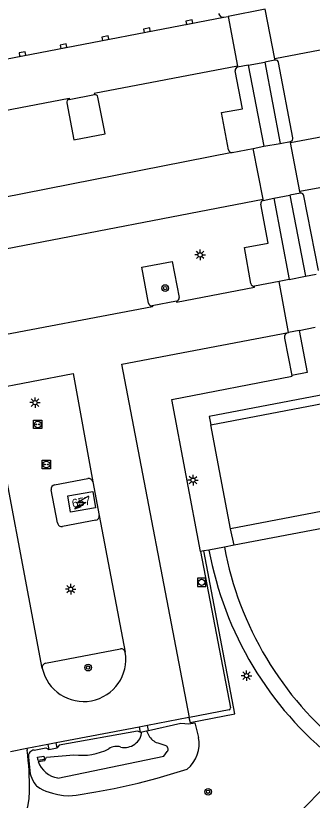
# Model space of a CAD drawing. Extents: x 132999 to 136000, y 398499 to 400501.
# Drawn here: x 133776 to 133811.1, y 398973 to 399065.7 of the extents above; entities that cross this region are included whole.
import ezdxf

# ---------------------------------------------------------------- set-up
doc = ezdxf.new("R2010")
doc.units = 0
for name, color, linetype in [('gg-anno-huisnummerreeks BGT', 7, 'Continuous'), ('gg-bbg-hoofdgebouw', 7, 'Continuous'), ('gg-bbg-onder overbouw', 7, 'Continuous'), ('gg-bbg-pand overbouw', 7, 'Continuous'), ('gg-knt-bovenkant onderkant talud', 7, 'Continuous'), ('gg-knt-verharding', 7, 'Continuous'), ('gg-knt-verharding nz', 7, 'Continuous'), ('gt-grn-weggrens', 7, 'Continuous'), ('gt-symb-boom', 7, 'Continuous'), ('gt-symb-kolk', 7, 'Continuous'), ('gt-symb-kolk center center', 7, 'Continuous'), ('gt-symb-laadpunt elektrisch vervoer', 7, 'Continuous'), ('gt-symb-lichtmast', 7, 'Continuous'), ('gt-symb-rioolschacht', 7, 'Continuous'), ('gt-symb-trafo symbool', 7, 'Continuous')]:
    doc.layers.add(name, color=color, linetype=linetype)

# ---------------------------------------------------------------- blocks, each defined once
blk = doc.blocks.new('gt0-BOOM')
at = {"layer": 'gt-symb-boom'}
for radius in [0.4, 0.2]:
    blk.add_circle((0, 0), radius, dxfattribs=at)
blk = doc.blocks.new('gt0-LMAST')
at = {"layer": 'gt-symb-lichtmast'}
for p, q in [((-0.182, 0.173), (-0.447, 0.438)), ((-0.005, 0.246), (-0.005, 0.621)), ((0.172, 0.173), (0.437, 0.438)), ((-0.255, -0.004), (-0.63, -0.004)), ((-0.182, -0.181), (-0.447, -0.446)), ((-0.005, -0.254), (-0.005, -0.629)), ((0.437, -0.446), (0.172, -0.181)), ((0.245, -0.004), (0.62, -0.004))]:
    blk.add_line(p, q, dxfattribs=at)
blk.add_circle((-0.005, -0.004), 0.25, dxfattribs=at)
blk = doc.blocks.new('gt0-HSP')
at = {"layer": 'gt-symb-trafo symbool'}
for points in [[(0.771, 0.746), (-0.529, -0.004), (0.471, -0.004), (-0.829, -0.754)], [(-0.217, -0.24), (-0.829, -0.754), (-0.077, -0.48)]]:
    blk.add_lwpolyline(points, dxfattribs=at)
blk = doc.blocks.new('gt0-LEV')
at = {"layer": 'gt-symb-laadpunt elektrisch vervoer'}
blk.add_lwpolyline([(-0.486, 0.501), (0.486, 0.501), (0.486, -0.499), (-0.486, -0.499)], close=True, dxfattribs=at)
for centre, radius in [((0, 0), 0.393), ((-0.186, 0), 0.0566), ((0.186, 0), 0.0566)]:
    blk.add_circle(centre, radius, dxfattribs=at)
blk = doc.blocks.new('gt0-KOLK')
at = {"layer": 'gt-symb-kolk'}
blk.add_lwpolyline([(0, 0), (0.375, 0), (0.375, 0.4), (-0.375, 0.4), (-0.375, 0), (0, 0)], dxfattribs=at)
blk = doc.blocks.new('gt0-RS')
at = {"layer": 'gt-symb-rioolschacht'}
blk.add_lwpolyline([(-0.5, -0.5), (0.5, -0.5), (0.5, 0.5), (-0.5, 0.5)], close=True, dxfattribs=at)
blk.add_circle((0, 0), 0.375, dxfattribs=at)
blk = doc.blocks.new('gt0-KOLKCC')
at = {"layer": 'gt-symb-kolk center center'}
blk.add_lwpolyline([(-0.375, 0.2), (0.375, 0.2), (0.375, -0.2), (-0.375, -0.2)], close=True, dxfattribs=at)

msp = doc.modelspace()

# ---------------------------------------------------------------- linework, layer by layer
at = {"layer": 'gg-bbg-hoofdgebouw'}
for p, q in [((133799.822, 399013.393), (133799.06, 399017.39)), ((133801.4, 399005.11), (133799.822, 399013.393))]:
    msp.add_line(p, q, dxfattribs=at)
for points in [[(133876.989, 399020.28), (133876.22, 399020.26), (133876.2, 399020.99), (133874.9, 399020.98), (133875.24, 399019.2), (133801.4, 399005.11)], [(133782.482, 399007.055), (133782.144, 399008.986), (133785.109, 399009.504), (133785.446, 399007.574), (133782.482, 399007.055)]]:
    msp.add_lwpolyline(points, dxfattribs=at)
at = {"layer": 'gg-bbg-onder overbouw'}
msp.add_lwpolyline([(133799.06, 399017.39), (133869.87, 399030.9), (133869.77, 399031.5), (133870.95, 399031.71), (133871.06, 399031.13), (133872.62, 399031.42), (133872.433, 399032.38)], dxfattribs=at)
at = {"layer": 'gg-bbg-pand overbouw'}
msp.add_lwpolyline([(133872.433, 399032.38), (133798.873, 399018.372), (133799.06, 399017.39)], dxfattribs=at)
at = {"layer": 'gg-knt-bovenkant onderkant talud'}
for p, q in [((133791.473, 398981.219), (133791.728, 398980.663)), ((133792.792, 398979.785), (133793.739, 398979.463))]:
    msp.add_line(p, q, dxfattribs=at)
for points in [[(133791.69, 398981.261), (133795.54, 398982.128), (133796.462, 398982.058), (133797.184, 398982.172), (133797.617, 398980.439)], [(133790.708, 398981.073), (133790.41, 398981.188), (133781.129, 398979.52), (133780.887, 398979.19)], [(133778.186, 398978.944), (133779.555, 398979.189), (133779.905, 398979.002)], [(133780.983, 398975.64), (133793.521, 398978.203), (133793.93, 398978.783)], [(133777.501, 398978.117), (133777.72, 398976.147), (133777.794, 398975.893), (133778.01, 398975.341), (133778.168, 398975.051), (133778.358, 398974.804), (133778.465, 398974.709), (133778.834, 398974.456), (133779.2, 398974.252), (133779.569, 398974.088), (133780.348, 398973.838), (133780.994, 398973.68), (133781.663, 398973.568), (133782.294, 398973.549), (133783.131, 398973.629), (133785.472, 398973.99), (133787.623, 398974.391), (133790.476, 398975.018), (133792.746, 398975.619), (133796.269, 398976.689)], [(133778.633, 398977.574), (133779.452, 398977.723), (133779.63, 398978.116), (133782.881, 398978.363)]]:
    msp.add_lwpolyline(points, dxfattribs=at)
for centre, radius, start, end in [((133788.885, 398981.292), 2.044, 257.10015, 355.01197), ((133793.437, 398981.65), 1.973, 210.01348, 250.92844), ((133793.885, 398979.663), 3.812, 308.71597, 11.74039), ((133778.214, 398978.223), 0.721, 92.26137, 188.46907), ((133783.706, 398985.883), 7.565, 263.74244, 296.04166), ((133787.93, 398977.863), 1.521, 70.84377, 126.43353), ((133793.595, 398979.056), 0.432, 320.85958, 70.51865), ((133781.486, 398978.646), 3.047, 200.58709, 260.5056)]:
    msp.add_arc(centre, radius, start, end, dxfattribs=at)
at = {"layer": 'gg-knt-verharding'}
for p, q in [((133805.522, 399066.501), (133801.122, 399065.66)), ((133806.641, 399060.643), (133805.522, 399066.501)), ((133800.621, 399065.561), (133801.122, 399065.66)), ((133801.122, 399065.66), (133802.225, 399059.786)), ((133806.67, 399060.49), (133805.457, 399060.252)), ((133806.67, 399060.49), (133806.641, 399060.643)), ((133802.225, 399059.786), (133802.248, 399059.663)), ((133803.485, 399059.896), (133802.248, 399059.663)), ((133803.485, 399059.896), (133805.457, 399060.252)), ((133803.485, 399059.896), (133805.359, 399050.313)), ((133805.457, 399060.252), (133807.295, 399050.647)), ((133808.799, 399051.318), (133807.099, 399060.195)), ((133782.335, 399055.849), (133785.306, 399056.412)), ((133804.081, 399050.063), (133805.359, 399050.313)), ((133805.359, 399050.313), (133807.295, 399050.647)), ((133807.295, 399050.647), (133808.497, 399050.892)), ((133808.52, 399050.771), (133808.497, 399050.892)), ((133809.629, 399044.977), (133808.52, 399050.771)), ((133805.26, 399044.042), (133804.081, 399050.063)), ((133809.673, 399044.748), (133808.432, 399044.517)), ((133809.673, 399044.748), (133809.629, 399044.977)), ((133805.286, 399043.911), (133805.26, 399044.042)), ((133805.286, 399043.911), (133806.536, 399044.165)), ((133806.536, 399044.165), (133808.432, 399044.517)), ((133806.536, 399044.165), (133808.365, 399034.562)), ((133808.432, 399044.517), (133810.29, 399034.937)), ((133811.814, 399035.628), (133810.104, 399044.447)), ((133808.365, 399034.562), (133807.147, 399034.331)), ((133808.365, 399034.562), (133810.29, 399034.937)), ((133810.29, 399034.937), (133811.527, 399035.192)), ((133807.147, 399034.331), (133804.233, 399033.777)), ((133808.29, 399028.315), (133807.147, 399034.331)), ((133795.009, 399032.011), (133792.152, 399031.447)), ((133809.534, 399028.551), (133811.43, 399028.916)), ((133808.29, 399028.315), (133808.282, 399028.314)), ((133809.534, 399028.551), (133808.29, 399028.315)), ((133807.793, 399027.61), (133808.676, 399023.205)), ((133875.57, 399017.17), (133801.86, 399003.16)), ((133780.599, 399010.287), (133784.52, 399011.032)), ((133785.103, 399010.64), (133785.864, 399006.653)), ((133780.938, 399005.782), (133780.183, 399009.707)), ((133785.461, 399006.108), (133781.525, 399005.362)), ((133800.681, 399002.936), (133798.858, 399002.589)), ((133801.86, 399003.16), (133800.681, 399002.936)), ((133798.246, 399002.473), (133797.867, 399002.401)), ((133797.867, 399002.401), (133801.388, 398983.933)), ((133798.858, 399002.589), (133798.246, 399002.473)), ((133779.533, 398989.2), (133788.376, 398990.895)), ((133788.955, 398990.518), (133788.959, 398990.497)), ((133801.242, 398983.708), (133796.544, 398982.803)), ((133796.492, 398982.793), (133791.577, 398981.851)), ((133796.544, 398982.803), (133796.492, 398982.793)), ((133790.595, 398981.662), (133780.774, 398979.779)), ((133791.577, 398981.851), (133790.595, 398981.662)), ((133790.595, 398981.662), (133790.708, 398981.073)), ((133791.69, 398981.261), (133791.577, 398981.851)), ((133790.708, 398981.073), (133790.922, 398981.114)), ((133790.922, 398981.114), (133791.473, 398981.219)), ((133791.473, 398981.219), (133791.69, 398981.261)), ((133780.774, 398979.779), (133779.792, 398979.591)), ((133780.887, 398979.19), (133780.774, 398979.779)), ((133777.292, 398979.112), (133775.39, 398978.747)), ((133779.792, 398979.591), (133777.292, 398979.112)), ((133777.292, 398979.112), (133777.354, 398978.911)), ((133779.792, 398979.591), (133779.905, 398979.002)), ((133779.905, 398979.002), (133780.887, 398979.19))]:
    msp.add_line(p, q, dxfattribs=at)
for points in [[(133801.182, 399049.887), (133800.339, 399054.284), (133802.818, 399054.722), (133801.965, 399059.23)], [(133782.036, 399055.425), (133782.876, 399051.082), (133786.561, 399051.768), (133785.716, 399056.123)], [(133801.591, 399049.576), (133801.605, 399049.578), (133804.081, 399050.063)], [(133803.799, 399034.091), (133803.052, 399038.364), (133805.846, 399038.875), (133804.992, 399043.478)], [(133791.703, 399031.773), (133790.904, 399036.008), (133794.499, 399036.688), (133795.334, 399032.429)], [(133809.534, 399028.551), (133810.487, 399023.575), (133808.676, 399023.205)], [(133796.492, 398982.793), (133796.616, 398982.199), (133801.913, 398983.214), (133798.246, 399002.473)], [(133803.692, 398965.876), (133808.685, 398970.663), (133810.63, 398972.626), (133813.832, 398975.951), (133814.11, 398976.256), (133814.512, 398976.758), (133814.617, 398976.986)]]:
    msp.add_lwpolyline(points, dxfattribs=at)
for centre, radius, start, end in [((133800.545, 399066.112), 0.556, 192.87027, 277.84556), ((133806.752, 399060.15), 0.35, 7.42615, 103.54546), ((133802.345, 399059.291), 0.384, 104.55353, 189.11084), ((133782.376, 399055.503), 0.348, 96.68224, 192.93565), ((133785.358, 399056.051), 0.365, 11.42692, 98.21474), ((133808.432, 399051.258), 0.372, 280.02958, 9.30323), ((133801.535, 399049.927), 0.355, 186.42924, 279.07269), ((133809.745, 399044.392), 0.363, 8.72038, 101.42058), ((133805.338, 399043.559), 0.356, 98.4412, 193.20706), ((133804.176, 399034.155), 0.383, 189.67903, 278.54932), ((133792.098, 399031.845), 0.401, 190.29502, 277.74134), ((133794.961, 399032.383), 0.375, 277.28961, 6.9794), ((133808.402, 399027.709), 0.617, 101.20699, 189.22514), ((133784.617, 399010.547), 0.494, 10.82023, 101.34724), ((133780.704, 399009.772), 0.525, 101.55446, 187.14623), ((133785.379, 399006.59), 0.489, 279.64317, 7.39471), ((133781.429, 399005.848), 0.496, 187.67646, 281.1559), ((133839.718, 399010.213), 39.71, 190.55881, 231.26269), ((133839.38, 399010.083), 41.209, 190.47723, 231.50064), ((133788.476, 398990.415), 0.49, 12.11896, 101.74292), ((133784.022, 398989.685), 5.004, 192.31378, 9.33787), ((133779.624, 398988.709), 0.5, 100.52591, 190.47376), ((133801.196, 398983.898), 0.196, 283.71486, 10.32695), ((133736.826, 398974.139), 40.808, 359.94581, 6.7159), ((133766.371, 398974.496), 11.27, 284.67364, 357.98547)]:
    msp.add_arc(centre, radius, start, end, dxfattribs=at)
at = {"layer": 'gg-knt-verharding nz'}
for p, q in [((133825.244, 399047.882), (133809.629, 399044.977)), ((133785.864, 399006.653), (133788.955, 398990.518))]:
    msp.add_line(p, q, dxfattribs=at)
for points in [[(133760.259, 399057.851), (133766.963, 399059.116), (133776.823, 399061.017), (133800.621, 399065.561)], [(133820.947, 399063.165), (133820.908, 399063.346), (133806.641, 399060.643)], [(133802.225, 399059.786), (133785.276, 399056.566), (133785.306, 399056.412)], [(133801.591, 399049.576), (133768.747, 399043.13), (133766.859, 399053.041), (133782.306, 399056.001), (133782.335, 399055.849)], [(133808.52, 399050.771), (133822.827, 399053.446), (133822.804, 399053.569)], [(133773.732, 399037.869), (133773.711, 399037.977), (133805.26, 399044.042)], [(133795.009, 399032.011), (133795.035, 399031.873), (133804.258, 399033.644), (133804.233, 399033.777)], [(133792.152, 399031.447), (133792.174, 399031.33), (133771.75, 399027.451), (133770.705, 399032.893), (133770.83, 399032.917)], [(133796.544, 398982.803), (133788.563, 399024.568), (133808.282, 399028.314)], [(133779.133, 398988.618), (133772.87, 399021.562), (133782.782, 399023.47), (133785.103, 399010.64)], [(133797.867, 399002.401), (133794.452, 399020.381), (133808.694, 399023.118), (133808.676, 399023.205)]]:
    msp.add_lwpolyline(points, dxfattribs=at)
at = {"layer": 'gt-grn-weggrens'}
msp.add_line((133801.86, 399003.16), (133801.4, 399005.11), dxfattribs=at)

# ---------------------------------------------------------------- block references
at = {"layer": 'gt-symb-boom'}
for p in [(133793.679, 399033.544), (133784.558, 398988.691)]:
    msp.add_blockref('gt0-BOOM', p, dxfattribs=at)
at = {"layer": 'gt-symb-boom', "rotation": 100.83791044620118}
msp.add_blockref('gt0-BOOM', (133798.758, 398974.011), dxfattribs=at)
at = {"layer": 'gt-symb-kolk'}
for p, rotation in [((133796.573, 399064.779), 10.928504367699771), ((133791.551, 399063.836), 10.632544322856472), ((133786.642, 399062.886), 10.952273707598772), ((133781.683, 399061.945), 10.748056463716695), ((133776.823, 399061.017), 10.812986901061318)]:
    msp.add_blockref('gt0-KOLK', p, dxfattribs=dict(at, rotation=rotation))
at = {"layer": 'gt-symb-kolk center center', "rotation": -170.79370955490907}
msp.add_blockref('gt0-KOLKCC', (133778.981, 398977.975), dxfattribs=at)
at = {"layer": 'gt-symb-laadpunt elektrisch vervoer'}
for p in [(133778.592, 399017.436), (133779.615, 399012.697)]:
    msp.add_blockref('gt0-LEV', p, dxfattribs=at)
at = {"layer": 'gt-symb-lichtmast'}
for p in [(133797.813, 399037.473), (133778.279, 399020.011), (133796.98, 399010.854), (133782.501, 398997.96), (133803.305, 398987.735)]:
    msp.add_blockref('gt0-LMAST', p, dxfattribs=at)
at = {"layer": 'gt-symb-rioolschacht'}
msp.add_blockref('gt0-RS', (133797.992, 398998.772), dxfattribs=at)
at = {"layer": 'gt-symb-trafo symbool'}
msp.add_blockref('gt0-HSP', (133783.818, 399008.226), dxfattribs=at)

# ---------------------------------------------------------------- texts
at = {"layer": 'gg-anno-huisnummerreeks BGT'}
msp.add_text('657', height=1, rotation=9.9, dxfattribs=at).set_placement((133782.733, 399007.587))

doc.saveas('drawing.dxf')
